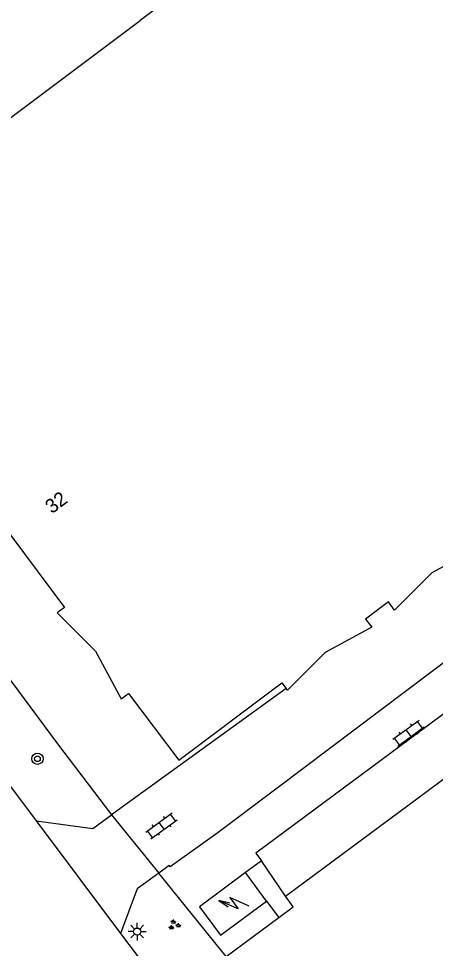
# Model space of a CAD drawing. Extents: x 130998 to 133001, y 398999 to 403002.
# Drawn here: x 131883.4 to 131912.8, y 400434.5 to 400500.1 of the extents above; entities that cross this region are included whole.
import ezdxf

# ---------------------------------------------------------------- set-up
doc = ezdxf.new("R2010")
doc.units = 0
for name, color, linetype in [('gg-afsc-erfafscheiding', 7, 'Continuous'), ('gg-afsc-hekwerk', 7, 'Continuous'), ('gg-anno-huisnummerreeks BGT', 7, 'Continuous'), ('gg-bbg-hoofdgebouw', 7, 'Continuous'), ('gg-knt-verharding', 7, 'Continuous'), ('gg-knt-verharding nz', 7, 'Continuous'), ('gt-grn-weggrens', 7, 'Continuous'), ('gt-symb-boom', 7, 'Continuous'), ('gt-symb-groenvak', 7, 'Continuous'), ('gt-symb-klinker verharding', 7, 'Continuous'), ('gt-symb-lichtmast', 7, 'Continuous'), ('gt-symb-trafo symbool', 7, 'Continuous')]:
    doc.layers.add(name, color=color, linetype=linetype)

# ---------------------------------------------------------------- blocks, each defined once
blk = doc.blocks.new('gt0-HSP')
at = {"layer": 'gt-symb-trafo symbool'}
for points in [[(0.771, 0.746), (-0.529, -0.004), (0.471, -0.004), (-0.829, -0.754)], [(-0.217, -0.24), (-0.829, -0.754), (-0.077, -0.48)]]:
    blk.add_lwpolyline(points, dxfattribs=at)
blk = doc.blocks.new('gt0-LMAST')
at = {"layer": 'gt-symb-lichtmast'}
for p, q in [((-0.182, 0.173), (-0.447, 0.438)), ((-0.005, 0.246), (-0.005, 0.621)), ((0.172, 0.173), (0.437, 0.438)), ((-0.255, -0.004), (-0.63, -0.004)), ((-0.182, -0.181), (-0.447, -0.446)), ((-0.005, -0.254), (-0.005, -0.629)), ((0.437, -0.446), (0.172, -0.181)), ((0.245, -0.004), (0.62, -0.004))]:
    blk.add_line(p, q, dxfattribs=at)
blk.add_circle((-0.005, -0.004), 0.25, dxfattribs=at)
blk = doc.blocks.new('gt0-GRVAK')
at = {"layer": 'gt-symb-groenvak'}
for p, q in [((-0.11, 0.189), (-0.228, 0.24)), ((-0.182, 0.153), (0.088, 0.153)), ((-0.091, 0.211), (-0.156, 0.322)), ((-0.047, 0.214), (-0.047, 0.393)), ((-0.004, 0.211), (0.061, 0.322)), ((0.015, 0.189), (0.133, 0.24)), ((0.262, -0.052), (0.197, 0.059)), ((0.305, -0.049), (0.305, 0.13)), ((0.349, -0.052), (0.414, 0.059)), ((-0.245, -0.228), (-0.363, -0.177)), ((-0.318, -0.264), (-0.047, -0.264)), ((-0.226, -0.206), (-0.291, -0.095)), ((-0.183, -0.203), (-0.183, -0.024)), ((-0.139, -0.206), (-0.074, -0.095)), ((-0.12, -0.228), (-0.002, -0.177)), ((0.243, -0.074), (0.125, -0.023)), ((0.17, -0.11), (0.441, -0.11)), ((0.368, -0.074), (0.486, -0.023))]:
    blk.add_line(p, q, dxfattribs=at)
blk = doc.blocks.new('gt0-KL1')
at = {"layer": 'gt-symb-klinker verharding'}
for p, q in [((-1.15, 0.3), (1.15, 0.3)), ((-1, -0.3), (-1, 0.3)), ((-0.5, 0.3), (-0.5, 0.45)), ((0, -0.3), (0, 0.3)), ((0.5, 0.3), (0.5, 0.45)), ((1, -0.3), (1, 0.3)), ((-1.15, -0.3), (1.15, -0.3)), ((-0.5, -0.45), (-0.5, -0.3)), ((0.5, -0.45), (0.5, -0.3))]:
    blk.add_line(p, q, dxfattribs=at)
blk = doc.blocks.new('gt0-BOOM')
at = {"layer": 'gt-symb-boom'}
for radius in [0.4, 0.2]:
    blk.add_circle((0, 0), radius, dxfattribs=at)

msp = doc.modelspace()

# ---------------------------------------------------------------- linework, layer by layer
at = {"layer": 'gg-afsc-erfafscheiding'}
msp.add_line((131877.221, 400460.974), (131886.135, 400448.962), dxfattribs=at)
at = {"layer": 'gg-afsc-hekwerk'}
msp.add_line((131918.215, 400458.314), (131901.653, 400445.842), dxfattribs=at)
msp.add_lwpolyline([(131901.653, 400445.842), (131897.389, 400442.631), (131894.097, 400440.287)], dxfattribs=at)
at = {"layer": 'gg-bbg-hoofdgebouw'}
for p, q in [((131876.776, 400488.602), (131891.982, 400500)), ((131899.42, 400439.88), (131896.17, 400437.48)), ((131900.91, 400437.87), (131899.42, 400439.88))]:
    msp.add_line(p, q, dxfattribs=at)
for points in [[(131923.263, 400500), (131912.005, 400515.009), (131891.982, 400500)], [(131872.1, 400478.83), (131876.43, 400473.08), (131876.83, 400473.39), (131879.84, 400469.35), (131879.03, 400468.75), (131886.65, 400458.58), (131886.12, 400458.22), (131888.82, 400455.5), (131890.64, 400452.15), (131891.16, 400452.52), (131894.72, 400447.82), (131901.99, 400453.26), (131902.288, 400452.871)], [(131915.91, 400462.84), (131912.58, 400461.04), (131909.94, 400458.4), (131909.51, 400458.98), (131907.89, 400457.76), (131908.33, 400457.2), (131905.04, 400455.41), (131902.38, 400452.75), (131902.288, 400452.871)], [(131896.17, 400437.48), (131897.66, 400435.47), (131900.91, 400437.87)]]:
    msp.add_lwpolyline(points, dxfattribs=at)
at = {"layer": 'gg-knt-verharding'}
for p, q in [((131869.519, 400463.69), (131884.632, 400443.544)), ((131902.288, 400452.871), (131889.962, 400443.956)), ((131886.135, 400448.962), (131889.962, 400443.956)), ((131900.559, 400440.724), (131899.42, 400439.88)), ((131894.022, 400440.389), (131893.292, 400439.852)), ((131894.097, 400440.287), (131894.022, 400440.389)), ((131900.91, 400437.87), (131901.763, 400436.719)), ((131898.061, 400433.974), (131901.763, 400436.719)), ((131890.595, 400435.593), (131892.42, 400433.16))]:
    msp.add_line(p, q, dxfattribs=at)
for points in [[(131919.983, 400455.956), (131900.16, 400441.262), (131900.559, 400440.724)], [(131884.632, 400443.544), (131888.64, 400443), (131889.962, 400443.956)], [(131893.292, 400439.852), (131891.777, 400438.739), (131890.595, 400435.593)]]:
    msp.add_lwpolyline(points, dxfattribs=at)
at = {"layer": 'gg-knt-verharding nz'}
for p, q in [((131902.233, 400438.219), (131922.189, 400453.012)), ((131884.632, 400443.544), (131890.595, 400435.593)), ((131902.233, 400438.219), (131900.559, 400440.724)), ((131902.783, 400437.476), (131902.233, 400438.219)), ((131901.763, 400436.719), (131902.783, 400437.476))]:
    msp.add_line(p, q, dxfattribs=at)
at = {"layer": 'gt-grn-weggrens'}
for p in [(131889.962, 400443.956), (131898.061, 400433.974)]:
    msp.add_line(p, (131893.292, 400439.852), dxfattribs=at)

# ---------------------------------------------------------------- block references
at = {"layer": 'gt-symb-boom'}
msp.add_blockref('gt0-BOOM', (131884.731, 400447.915), dxfattribs=at)
at = {"layer": 'gt-symb-groenvak'}
msp.add_blockref('gt0-GRVAK', (131894.38, 400436.194), dxfattribs=at)
at = {"layer": 'gt-symb-klinker verharding'}
for p, rotation in [((131910.932, 400449.721), 36.09056723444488), ((131893.495, 400443.182), 36.090567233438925)]:
    msp.add_blockref('gt0-KL1', p, dxfattribs=dict(at, rotation=rotation))
at = {"layer": 'gt-symb-lichtmast', "rotation": 90}
msp.add_blockref('gt0-LMAST', (131891.767, 400435.729), dxfattribs=at)
at = {"layer": 'gt-symb-trafo symbool', "rotation": -53.290465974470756}
msp.add_blockref('gt0-HSP', (131898.629, 400437.698), dxfattribs=at)

# ---------------------------------------------------------------- texts
at = {"layer": 'gg-anno-huisnummerreeks BGT'}
msp.add_text('32', height=1, rotation=36.9, dxfattribs=at).set_placement((131885.751, 400465.156))

doc.saveas('drawing.dxf')
